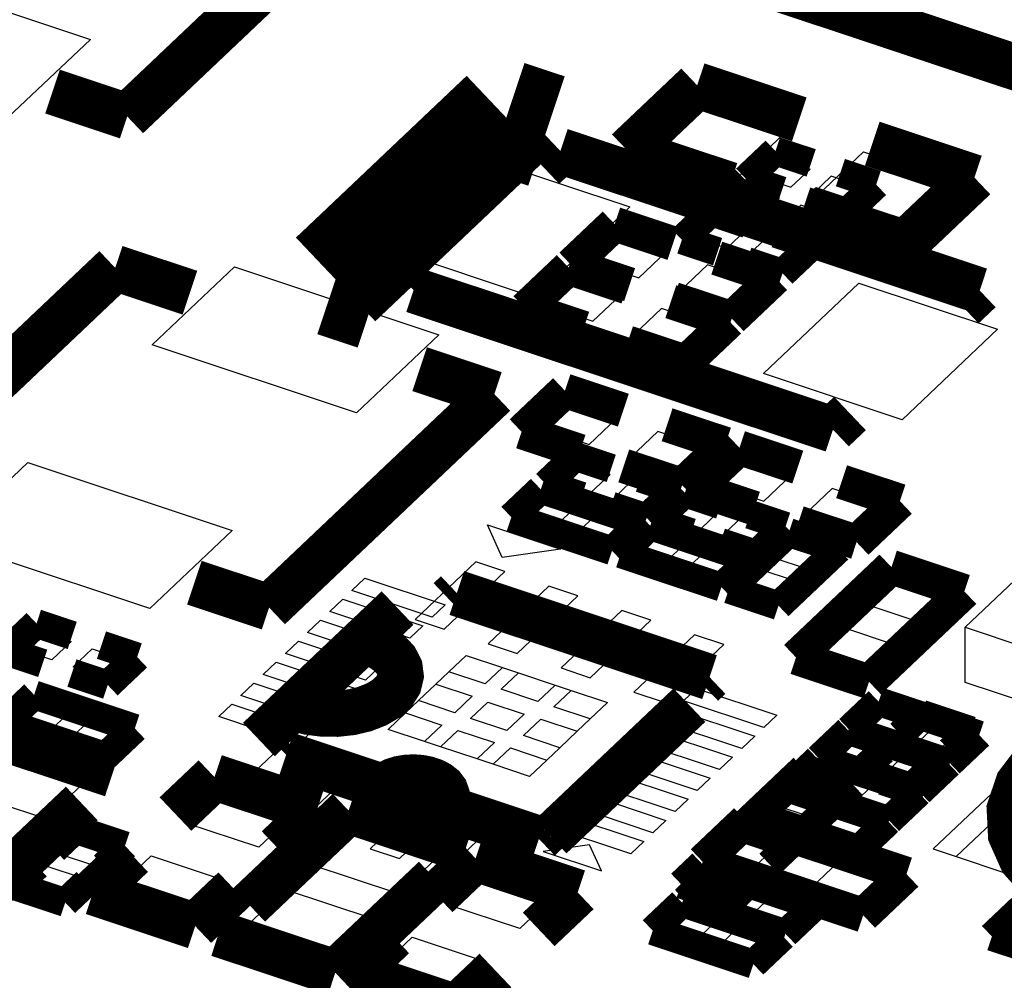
# Model space of a CAD drawing. Extents: x 0 to 1189, y 0 to 841.
# Tile 274 of 297: x 625.73 to 630.88, y 544.09 to 549.12. Entities that reach past the tile are written whole.
import ezdxf

# ---------------------------------------------------------------- set-up
doc = ezdxf.new("R2010")
doc.units = 0
doc.header["$LTSCALE"] = 65.395
doc.layers.get('0').update_dxf_attribs({"linetype": 'CONTINUOUS'})

msp = doc.modelspace()

# ---------------------------------------------------------------- linework, layer by layer
at = {"color": 7, "linetype": 'Continuous'}
for p, q in [((625.0254, 549.3732), (626.0953, 549.0173)), ((626.0953, 549.0173), (625.6638, 548.6084)), ((629.0322, 548.45), (629.3047, 548.7083)), ((629.3047, 548.7083), (629.7633, 548.5558)), ((629.7633, 548.5558), (629.4908, 548.2975)), ((629.4908, 548.2975), (629.0322, 548.45)), ((629.8729, 548.1704), (630.1454, 548.4286)), ((630.1454, 548.4286), (630.6039, 548.2761)), ((627.6954, 547.9075), (628.195, 548.381)), ((628.195, 548.381), (628.921, 548.1395)), ((630.6039, 548.2761), (630.3314, 548.0178)), ((628.921, 548.1395), (628.4215, 547.666)), ((630.3314, 548.0178), (629.8729, 548.1704)), ((628.4215, 547.666), (627.6954, 547.9075)), ((626.4185, 547.4173), (626.85, 547.8262)), ((626.85, 547.8262), (627.9199, 547.4702)), ((629.621, 547.2669), (630.1206, 547.7404)), ((630.1206, 547.7404), (630.8466, 547.4988)), ((632.5049, 547.6711), (630.6767, 545.9385)), ((627.9199, 547.4702), (627.4884, 547.0613)), ((630.8466, 547.4988), (630.347, 547.0253)), ((627.4884, 547.0613), (626.4185, 547.4173)), ((630.347, 547.0253), (629.621, 547.2669)), ((625.3368, 546.3921), (625.7682, 546.801)), ((625.7682, 546.801), (626.8382, 546.445)), ((628.2527, 546.3041), (628.1752, 546.4753)), ((628.1752, 546.4753), (628.5573, 546.3481)), ((626.8382, 546.445), (626.4067, 546.0361)), ((626.4067, 546.0361), (625.3368, 546.3921)), ((628.5573, 546.3481), (628.2527, 546.3041)), ((627.4651, 546.1309), (627.5333, 546.1955)), ((627.5333, 546.1955), (627.9536, 546.0556)), ((627.8855, 545.9911), (627.4651, 546.1309)), ((627.3489, 546.0208), (627.4171, 546.0853)), ((627.4171, 546.0853), (627.8374, 545.9455)), ((627.7693, 545.8809), (627.3489, 546.0208)), ((627.9536, 546.0556), (627.8855, 545.9911)), ((627.2327, 545.9106), (627.3008, 545.9752)), ((627.3008, 545.9752), (627.7212, 545.8353)), ((625.7318, 545.8221), (625.8317, 545.9168)), ((625.8317, 545.9168), (625.9939, 545.8629)), ((627.653, 545.7708), (627.2327, 545.9106)), ((627.8374, 545.9455), (627.7693, 545.8809)), ((630.6774, 545.649), (630.6767, 545.9385)), ((630.6767, 545.9385), (639.658, 542.9504)), ((625.9939, 545.8629), (625.894, 545.7682)), ((627.1165, 545.8005), (627.1846, 545.865)), ((627.1846, 545.865), (627.6049, 545.7252)), ((625.894, 545.7682), (625.7318, 545.8221)), ((626.0052, 545.7311), (626.1051, 545.8258)), ((626.1051, 545.8258), (626.2673, 545.7719)), ((627.7212, 545.8353), (627.653, 545.7708)), ((626.2673, 545.7719), (626.1674, 545.6772)), ((627.0003, 545.6903), (627.0684, 545.7549)), ((627.0684, 545.7549), (627.4887, 545.615)), ((627.5368, 545.6606), (627.1165, 545.8005)), ((627.9724, 545.7047), (628.0632, 545.7908)), ((628.0632, 545.7908), (628.2543, 545.7272)), ((626.1674, 545.6772), (626.0052, 545.7311)), ((627.6049, 545.7252), (627.5368, 545.6606)), ((627.9043, 545.6401), (627.9724, 545.7047)), ((628.1634, 545.6411), (627.9724, 545.7047)), ((628.2543, 545.7272), (628.1634, 545.6411)), ((628.2543, 545.7272), (628.3383, 545.6993)), ((627.4206, 545.5505), (627.0003, 545.6903)), ((628.2475, 545.6132), (628.3383, 545.6993)), ((628.3383, 545.6993), (628.5294, 545.6357)), ((639.6586, 542.6609), (630.6774, 545.649)), ((626.884, 545.5802), (626.9522, 545.6447)), ((626.9522, 545.6447), (627.3725, 545.5049)), ((627.4887, 545.615), (627.4206, 545.5505)), ((627.8134, 545.5541), (627.9043, 545.6401)), ((627.9043, 545.6401), (628.0953, 545.5766)), ((628.4386, 545.5496), (628.2475, 545.6132)), ((628.5294, 545.6357), (628.4386, 545.5496)), ((628.5226, 545.5216), (628.6135, 545.6077)), ((628.5294, 545.6357), (628.6135, 545.6077)), ((628.6135, 545.6077), (628.8045, 545.5442)), ((629.2027, 545.5528), (629.2708, 545.6174)), ((629.2708, 545.6174), (629.6912, 545.4775)), ((627.3044, 545.4403), (626.884, 545.5802)), ((627.7453, 545.4895), (627.8134, 545.5541)), ((628.0045, 545.4905), (627.8134, 545.5541)), ((628.0953, 545.5766), (628.0045, 545.4905)), ((628.0863, 545.4604), (628.1771, 545.5465)), ((628.1771, 545.5465), (628.3682, 545.4829)), ((629.623, 545.413), (629.2027, 545.5528)), ((625.7193, 545.4483), (625.8193, 545.5429)), ((625.8193, 545.5429), (625.9814, 545.489)), ((626.7678, 545.47), (626.8359, 545.5346)), ((626.8359, 545.5346), (627.2563, 545.3948)), ((627.3725, 545.5049), (627.3044, 545.4403)), ((628.7137, 545.4581), (628.5226, 545.5216)), ((628.8045, 545.5442), (628.7137, 545.4581)), ((629.0865, 545.4427), (629.1546, 545.5072)), ((629.1546, 545.5072), (629.5749, 545.3674)), ((630.1426, 545.413), (630.2425, 545.5077)), ((630.2425, 545.5077), (630.4047, 545.4537)), ((625.8815, 545.3943), (625.7193, 545.4483)), ((625.9814, 545.489), (625.8815, 545.3943)), ((625.9928, 545.3573), (626.0927, 545.452)), ((626.0927, 545.452), (626.2549, 545.398)), ((627.1882, 545.3302), (626.7678, 545.47)), ((627.6545, 545.4034), (627.7453, 545.4895)), ((627.7453, 545.4895), (627.9364, 545.4259)), ((628.2773, 545.3968), (628.0863, 545.4604)), ((628.3682, 545.4829), (628.2773, 545.3968)), ((628.3637, 545.371), (628.4545, 545.4571)), ((628.4545, 545.4571), (628.6456, 545.3935)), ((628.7137, 545.4581), (628.6456, 545.3935)), ((629.5068, 545.3028), (629.0865, 545.4427)), ((629.6912, 545.4775), (629.623, 545.413)), ((630.4047, 545.4537), (630.3048, 545.359)), ((631.2343, 545.4637), (630.5096, 544.7769)), ((626.2549, 545.398), (626.155, 545.3033)), ((627.2563, 545.3948), (627.1882, 545.3302)), ((627.8455, 545.3398), (627.6545, 545.4034)), ((627.9364, 545.4259), (627.8455, 545.3398)), ((627.9296, 545.3119), (628.0204, 545.398)), ((628.0204, 545.398), (628.2115, 545.3344)), ((628.6456, 545.3935), (628.5547, 545.3074)), ((628.9703, 545.3325), (629.0384, 545.3971)), ((629.0384, 545.3971), (629.4587, 545.2572)), ((630.3048, 545.359), (630.1426, 545.413)), ((630.4161, 545.322), (630.516, 545.4167)), ((630.516, 545.4167), (630.6782, 545.3628)), ((631.32, 545.3909), (630.6299, 544.7368)), ((626.155, 545.3033), (625.9928, 545.3573)), ((627.9296, 545.3119), (627.8455, 545.3398)), ((628.5547, 545.3074), (628.3637, 545.371)), ((629.5749, 545.3674), (629.5068, 545.3028)), ((629.9837, 545.2623), (630.0836, 545.357)), ((630.0836, 545.357), (630.2458, 545.3031)), ((630.6782, 545.3628), (630.5782, 545.2681)), ((625.6297, 545.3024), (626.0883, 545.1499)), ((628.1206, 545.2483), (627.9296, 545.3119)), ((628.2115, 545.3344), (628.1206, 545.2483)), ((628.2047, 545.2203), (628.2955, 545.3064)), ((628.2955, 545.3064), (628.4866, 545.2429)), ((628.5547, 545.3074), (628.4866, 545.2429)), ((628.854, 545.2224), (628.9222, 545.2869)), ((628.9222, 545.2869), (629.3425, 545.1471)), ((629.3906, 545.1927), (628.9703, 545.3325)), ((630.2458, 545.3031), (630.1458, 545.2084)), ((630.5782, 545.2681), (630.4161, 545.322)), ((628.2047, 545.2203), (628.1206, 545.2483)), ((628.4866, 545.2429), (628.3958, 545.1568)), ((629.4587, 545.2572), (629.3906, 545.1927)), ((630.1458, 545.2084), (629.9837, 545.2623)), ((630.2571, 545.1714), (630.357, 545.2661)), ((630.357, 545.2661), (630.5192, 545.2121)), ((628.3958, 545.1568), (628.2047, 545.2203)), ((629.2744, 545.0825), (628.854, 545.2224)), ((629.8247, 545.1117), (629.9246, 545.2064)), ((629.9246, 545.2064), (630.0868, 545.1524)), ((630.5192, 545.2121), (630.4193, 545.1174)), ((626.0883, 545.1499), (625.8612, 544.9347)), ((628.7378, 545.1122), (628.806, 545.1768)), ((628.806, 545.1768), (629.2263, 545.037)), ((629.3425, 545.1471), (629.2744, 545.0825)), ((630.0868, 545.1524), (629.9869, 545.0577)), ((630.4193, 545.1174), (630.2571, 545.1714)), ((625.8612, 544.9347), (625.4026, 545.0872)), ((626.5947, 544.9128), (626.7764, 545.0849)), ((626.7764, 545.0849), (627.1585, 544.9578)), ((629.1582, 544.9724), (628.7378, 545.1122)), ((629.9869, 545.0577), (629.8247, 545.1117)), ((630.0982, 545.0207), (630.1981, 545.1154)), ((630.1981, 545.1154), (630.3602, 545.0615)), ((628.6216, 545.0021), (628.6897, 545.0667)), ((628.6897, 545.0667), (629.1101, 544.9268)), ((629.2263, 545.037), (629.1582, 544.9724)), ((629.6657, 544.961), (629.7657, 545.0557)), ((629.7657, 545.0557), (629.9278, 545.0018)), ((630.3602, 545.0615), (630.2603, 544.9668)), ((629.0419, 544.8622), (628.6216, 545.0021)), ((629.9278, 545.0018), (629.8279, 544.9071)), ((630.2603, 544.9668), (630.0982, 545.0207)), ((627.1585, 544.9578), (626.9768, 544.7856)), ((628.5054, 544.8919), (628.5735, 544.9565)), ((628.5735, 544.9565), (628.9938, 544.8167)), ((629.1101, 544.9268), (629.0419, 544.8622)), ((629.8279, 544.9071), (629.6657, 544.961)), ((629.9392, 544.8701), (630.0391, 544.9648)), ((630.0391, 544.9648), (630.2013, 544.9108)), ((626.9768, 544.7856), (626.5947, 544.9128)), ((627.2519, 544.6941), (627.479, 544.9093)), ((627.479, 544.9093), (627.9376, 544.7568)), ((628.9257, 544.7521), (628.5054, 544.8919)), ((630.2013, 544.9108), (630.1014, 544.8161)), ((625.9392, 544.7475), (626.0356, 544.8389)), ((626.0356, 544.8389), (626.2037, 544.7829)), ((629.4121, 544.7256), (629.5575, 544.8633)), ((629.5575, 544.8633), (629.802, 544.782)), ((630.1014, 544.8161), (629.9392, 544.8701)), ((626.2037, 544.7829), (626.1073, 544.6916)), ((628.7102, 544.7992), (628.4666, 544.7639)), ((628.7723, 544.6622), (628.7102, 544.7992)), ((628.9938, 544.8167), (628.9257, 544.7521)), ((629.802, 544.782), (629.6567, 544.6442)), ((630.5096, 544.7769), (632.375, 544.1562)), ((626.1073, 544.6916), (625.9392, 544.7475)), ((626.2314, 544.5684), (626.413, 544.7406)), ((626.413, 544.7406), (626.7952, 544.6135)), ((627.9376, 544.7568), (627.7105, 544.5415)), ((628.4666, 544.7639), (628.7723, 544.6622)), ((629.6567, 544.6442), (629.4121, 544.7256)), ((625.7767, 544.5935), (625.8731, 544.6848)), ((625.8731, 544.6848), (626.0412, 544.6289)), ((627.7105, 544.5415), (627.2519, 544.6941)), ((629.8707, 544.573), (630.016, 544.7108)), ((630.016, 544.7108), (630.2606, 544.6294)), ((626.0412, 544.6289), (625.9448, 544.5376)), ((627.9625, 544.4868), (628.1441, 544.659)), ((628.1441, 544.659), (628.5262, 544.5318)), ((630.2606, 544.6294), (630.1152, 544.4917)), ((625.9448, 544.5376), (625.7767, 544.5935)), ((626.6135, 544.4413), (626.2314, 544.5684)), ((626.7952, 544.6135), (626.6135, 544.4413)), ((626.8886, 544.3498), (627.1157, 544.565)), ((627.1157, 544.565), (627.5742, 544.4124)), ((629.2818, 544.5189), (629.3817, 544.6136)), ((629.3817, 544.6136), (629.5439, 544.5596)), ((630.1152, 544.4917), (629.8707, 544.573)), ((628.5262, 544.5318), (628.3446, 544.3597)), ((629.444, 544.4649), (629.2818, 544.5189)), ((629.5439, 544.5596), (629.444, 544.4649)), ((629.5553, 544.4279), (629.6552, 544.5226)), ((629.6552, 544.5226), (629.8173, 544.4686)), ((628.3446, 544.3597), (627.9625, 544.4868)), ((629.8173, 544.4686), (629.7174, 544.374)), ((627.5742, 544.4124), (627.3472, 544.1972)), ((629.1138, 544.3596), (629.2137, 544.4543)), ((629.2137, 544.4543), (629.3759, 544.4004)), ((629.7174, 544.374), (629.5553, 544.4279)), ((629.2759, 544.3057), (629.1138, 544.3596)), ((629.3759, 544.4004), (629.2759, 544.3057)), ((629.3872, 544.2686), (629.4871, 544.3633)), ((629.4871, 544.3633), (629.6493, 544.3094)), ((627.3472, 544.1972), (626.8886, 544.3498)), ((627.5991, 544.1424), (627.7808, 544.3146)), ((627.7808, 544.3146), (628.1629, 544.1875)), ((629.6493, 544.3094), (629.5494, 544.2147)), ((629.5494, 544.2147), (629.3872, 544.2686)), ((628.1629, 544.1875), (627.9812, 544.0153)), ((627.9812, 544.0153), (627.5991, 544.1424))]:
    msp.add_line(p, q, dxfattribs=at)
at = {"color": 1, "linetype": 'Continuous'}
for p, q in [((629.7025, 548.3915), (629.6026, 548.2968)), ((629.8647, 548.3375), (629.7025, 548.3915)), ((629.7648, 548.2429), (629.8647, 548.3375)), ((629.6026, 548.2968), (629.7648, 548.2429)), ((629.976, 548.3005), (629.876, 548.2058)), ((630.1381, 548.2466), (629.976, 548.3005)), ((629.5436, 548.2409), (629.4436, 548.1462)), ((629.7057, 548.1869), (629.5436, 548.2409)), ((630.0382, 548.1519), (630.1381, 548.2466)), ((629.6058, 548.0922), (629.7057, 548.1869)), ((629.876, 548.2058), (630.0382, 548.1519)), ((629.4436, 548.1462), (629.6058, 548.0922)), ((629.817, 548.1499), (629.7171, 548.0552)), ((629.9792, 548.0959), (629.817, 548.1499)), ((629.3664, 548.073), (629.2665, 547.9783)), ((629.5286, 548.019), (629.3664, 548.073)), ((629.8793, 548.0012), (629.9792, 548.0959)), ((629.7171, 548.0552), (629.8793, 548.0012)), ((628.8693, 547.9883), (628.7239, 547.8506)), ((629.1138, 547.907), (628.8693, 547.9883)), ((629.2665, 547.9783), (629.4287, 547.9243)), ((629.4287, 547.9243), (629.5286, 548.019)), ((629.6399, 547.982), (629.54, 547.8873)), ((629.802, 547.9281), (629.6399, 547.982)), ((629.7021, 547.8334), (629.802, 547.9281)), ((628.9685, 547.7692), (629.1138, 547.907)), ((629.54, 547.8873), (629.7021, 547.8334)), ((628.7239, 547.8506), (628.9685, 547.7692)), ((629.3278, 547.8358), (629.1825, 547.698)), ((629.5724, 547.7544), (629.3278, 547.8358)), ((628.6286, 547.7602), (628.4832, 547.6225)), ((628.8731, 547.6788), (628.6286, 547.7602)), ((629.427, 547.6167), (629.5724, 547.7544)), ((628.7278, 547.5411), (628.8731, 547.6788)), ((629.1825, 547.698), (629.427, 547.6167)), ((628.4832, 547.6225), (628.7278, 547.5411)), ((629.0871, 547.6076), (628.9418, 547.4699)), ((629.3317, 547.5263), (629.0871, 547.6076)), ((629.1863, 547.3885), (629.3317, 547.5263)), ((628.9418, 547.4699), (629.1863, 547.3885)), ((628.609, 547.1154), (628.4637, 546.9776)), ((628.8536, 547.034), (628.609, 547.1154)), ((628.7082, 546.8963), (628.8536, 547.034)), ((628.4637, 546.9776), (628.7082, 546.8963)), ((629.0675, 546.9628), (628.9222, 546.8251)), ((629.3121, 546.8815), (629.0675, 546.9628)), ((629.1668, 546.7437), (629.3121, 546.8815)), ((628.6549, 546.7919), (628.555, 546.6972)), ((628.8171, 546.738), (628.6549, 546.7919)), ((628.9222, 546.8251), (629.1668, 546.7437)), ((629.523, 546.8171), (629.3777, 546.6794)), ((629.7675, 546.7358), (629.523, 546.8171)), ((628.7171, 546.6433), (628.8171, 546.738)), ((629.6222, 546.598), (629.7675, 546.7358)), ((628.555, 546.6972), (628.7171, 546.6433)), ((628.9283, 546.7009), (628.8284, 546.6062)), ((629.0905, 546.647), (628.9283, 546.7009)), ((629.3777, 546.6794), (629.6222, 546.598)), ((628.9906, 546.5523), (629.0905, 546.647)), ((629.9815, 546.6646), (629.8362, 546.5268)), ((630.2261, 546.5832), (629.9815, 546.6646)), ((628.4732, 546.6197), (628.3733, 546.525)), ((628.6354, 546.5658), (628.4732, 546.6197)), ((628.8284, 546.6062), (628.9906, 546.5523)), ((629.2281, 546.6012), (629.1281, 546.5065)), ((629.3902, 546.5473), (629.2281, 546.6012)), ((630.0807, 546.4455), (630.2261, 546.5832)), ((628.3733, 546.525), (628.5355, 546.4711)), ((628.5355, 546.4711), (628.6354, 546.5658)), ((628.7467, 546.5288), (628.6467, 546.4341)), ((628.9088, 546.4748), (628.7467, 546.5288)), ((629.2903, 546.4526), (629.3902, 546.5473)), ((629.8362, 546.5268), (630.0807, 546.4455)), ((628.8089, 546.3801), (628.9088, 546.4748)), ((629.1281, 546.5065), (629.2903, 546.4526)), ((629.5015, 546.5102), (629.4016, 546.4155)), ((629.6637, 546.4563), (629.5015, 546.5102)), ((628.6467, 546.4341), (628.8089, 546.3801)), ((629.0464, 546.429), (628.9465, 546.3343)), ((629.2086, 546.3751), (629.0464, 546.429)), ((629.5638, 546.3616), (629.6637, 546.4563)), ((629.1087, 546.2804), (629.2086, 546.3751)), ((629.4016, 546.4155), (629.5638, 546.3616)), ((629.7719, 546.3935), (629.6755, 546.3021)), ((629.94, 546.3375), (629.7719, 546.3935)), ((628.9465, 546.3343), (629.1087, 546.2804)), ((629.3198, 546.3381), (629.2199, 546.2434)), ((629.482, 546.2841), (629.3198, 546.3381)), ((629.8437, 546.2462), (629.94, 546.3375)), ((628.1142, 546.2804), (627.7963, 545.9791)), ((628.267, 546.2296), (628.1142, 546.2804)), ((629.3821, 546.1894), (629.482, 546.2841)), ((629.6755, 546.3021), (629.8437, 546.2462)), ((627.9491, 545.9283), (628.267, 546.2296)), ((629.2199, 546.2434), (629.3821, 546.1894)), ((629.6094, 546.2395), (629.513, 546.1481)), ((629.7775, 546.1835), (629.6094, 546.2395)), ((629.6812, 546.0922), (629.7775, 546.1835)), ((630.319, 546.1917), (630.1736, 546.054)), ((630.5635, 546.1104), (630.319, 546.1917)), ((628.4963, 546.1533), (628.1784, 545.852)), ((628.6491, 546.1024), (628.4963, 546.1533)), ((629.513, 546.1481), (629.6812, 546.0922)), ((628.3312, 545.8011), (628.6491, 546.1024)), ((630.4182, 545.9726), (630.5635, 546.1104)), ((628.8784, 546.0262), (628.5605, 545.7249)), ((629.0312, 545.9753), (628.8784, 546.0262)), ((630.1736, 546.054), (630.4182, 545.9726)), ((627.7963, 545.9791), (627.9491, 545.9283)), ((628.7133, 545.674), (629.0312, 545.9753)), ((630.0465, 545.9335), (629.9011, 545.7957)), ((630.291, 545.8521), (630.0465, 545.9335)), ((629.2605, 545.899), (628.9426, 545.5977)), ((629.4134, 545.8482), (629.2605, 545.899)), ((628.1784, 545.852), (628.3312, 545.8011)), ((629.0954, 545.5469), (629.4134, 545.8482)), ((630.1457, 545.7144), (630.291, 545.8521)), ((629.9011, 545.7957), (630.1457, 545.7144)), ((628.5605, 545.7249), (628.7133, 545.674)), ((628.9426, 545.5977), (629.0954, 545.5469)), ((630.4672, 545.4417), (630.3708, 545.3503)), ((630.6353, 545.3857), (630.4672, 545.4417)), ((630.3708, 545.3503), (630.5389, 545.2944)), ((630.5389, 545.2944), (630.6353, 545.3857)), ((627.115, 545.3335), (626.7971, 545.0322)), ((627.2679, 545.2826), (627.115, 545.3335)), ((630.3047, 545.2877), (630.2083, 545.1963)), ((630.4728, 545.2317), (630.3047, 545.2877)), ((626.9499, 544.9813), (627.2679, 545.2826)), ((627.4971, 545.2063), (627.1792, 544.905)), ((627.65, 545.1555), (627.4971, 545.2063)), ((630.2083, 545.1963), (630.3764, 545.1404)), ((630.3764, 545.1404), (630.4728, 545.2317)), ((627.3321, 544.8542), (627.65, 545.1555)), ((629.8487, 545.1589), (629.7524, 545.0676)), ((630.0169, 545.103), (629.8487, 545.1589)), ((629.9205, 545.0117), (630.0169, 545.103)), ((626.7971, 545.0322), (626.9499, 544.9813)), ((627.8792, 545.0792), (627.5613, 544.7779)), ((628.0321, 545.0284), (627.8792, 545.0792)), ((629.7524, 545.0676), (629.9205, 545.0117)), ((627.7142, 544.7271), (628.0321, 545.0284)), ((629.6862, 545.0049), (629.5899, 544.9136)), ((629.8544, 544.949), (629.6862, 545.0049)), ((628.2614, 544.9521), (627.9434, 544.6508)), ((628.4142, 544.9012), (628.2614, 544.9521)), ((629.758, 544.8577), (629.8544, 544.949)), ((627.1792, 544.905), (627.3321, 544.8542)), ((628.0963, 544.5999), (628.4142, 544.9012)), ((629.5899, 544.9136), (629.758, 544.8577)), ((629.5212, 544.8486), (629.4249, 544.7572)), ((629.6894, 544.7926), (629.5212, 544.8486)), ((627.5613, 544.7779), (627.7142, 544.7271)), ((629.593, 544.7013), (629.6894, 544.7926)), ((629.4249, 544.7572), (629.593, 544.7013)), ((629.3587, 544.6946), (629.2624, 544.6032)), ((629.5269, 544.6386), (629.3587, 544.6946)), ((627.9434, 544.6508), (628.0963, 544.5999)), ((629.4305, 544.5473), (629.5269, 544.6386)), ((629.2624, 544.6032), (629.4305, 544.5473))]:
    msp.add_line(p, q, dxfattribs=at)
at = {"color": 7, "linetype": 'Continuous'}
for points, const_width in [([(626.2883, 548.6138), (627.4684, 549.7323)], 0.2416), ([(631.2717, 548.7612), (629.0753, 549.492)], 0.2416), ([(627.3797, 547.76), (628.2738, 548.6074)], 0.604), ([(628.2738, 548.6074), (628.4844, 548.5373)], 0.604), ([(628.9104, 548.4324), (629.2737, 548.7768)], 0.2416), ([(629.2737, 548.7768), (629.8087, 548.5988)], 0.2416), ([(625.8972, 548.744), (626.2883, 548.6138)], 0.2416), ([(630.1908, 548.4717), (630.7258, 548.2937)], 0.2416), ([(628.468, 548.3483), (628.5573, 548.4329)], 0.2416), ([(628.5573, 548.4329), (630.7537, 547.7022)], 0.2416), ([(629.4454, 548.2544), (628.9104, 548.4324)], 0.2416), ([(629.5295, 548.2862), (629.6839, 548.4326)], 0.151), ([(629.6839, 548.4326), (629.8711, 548.3703)], 0.151), ([(630.024, 548.3194), (630.2112, 548.2571)], 0.151), ([(630.7258, 548.2937), (630.3624, 547.9493)], 0.2416), ([(629.3705, 548.1356), (629.525, 548.2819)], 0.151), ([(629.525, 548.2819), (629.7122, 548.2196)], 0.151), ([(629.7167, 548.2239), (629.5295, 548.2862)], 0.151), ([(630.2112, 548.2571), (630.0568, 548.1108)], 0.151), ([(630.3624, 547.9493), (629.8275, 548.1273)], 0.2416), ([(629.865, 548.1688), (630.0523, 548.1065)], 0.151), ([(630.0568, 548.1108), (629.8696, 548.1731)], 0.151), ([(629.1934, 547.9677), (629.3478, 548.1141)], 0.151), ([(629.3478, 548.1141), (629.5351, 548.0518)], 0.151), ([(629.5578, 548.0733), (629.3705, 548.1356)], 0.151), ([(630.0523, 548.1065), (629.8979, 547.9601)], 0.151), ([(628.8414, 548.05), (628.6143, 547.8347)], 0.1812), ([(629.1471, 547.9482), (628.8414, 548.05)], 0.1812), ([(629.6879, 548.0009), (629.8751, 547.9386)], 0.151), ([(629.8979, 547.9601), (629.7106, 548.0224)], 0.151), ([(627.5904, 547.6899), (627.3797, 547.76)], 0.604), ([(629.3806, 547.9054), (629.1934, 547.9677)], 0.151), ([(629.8751, 547.9386), (629.7207, 547.7923)], 0.151), ([(626.2255, 547.8207), (625.0454, 546.7023)], 0.2416), ([(626.6166, 547.6906), (626.2255, 547.8207)], 0.2416), ([(628.6143, 547.8347), (628.92, 547.733)], 0.1812), ([(629.3763, 547.872), (629.682, 547.7703)], 0.1812), ([(629.7207, 547.7923), (629.5335, 547.8546)], 0.151), ([(627.7884, 547.7042), (627.8776, 547.7888)], 0.2416), ([(628.6007, 547.8218), (628.3736, 547.6066)], 0.1812), ([(628.9063, 547.7201), (628.6007, 547.8218)], 0.1812), ([(629.9848, 546.9734), (627.7884, 547.7042)], 0.2416), ([(629.682, 547.7703), (629.4549, 547.555)], 0.1812), ([(630.7537, 547.7022), (630.6644, 547.6176)], 0.2416), ([(629.1356, 547.6438), (629.4413, 547.5421)], 0.1812), ([(629.4549, 547.555), (629.1492, 547.6568)], 0.1812), ([(628.3736, 547.6066), (628.6793, 547.5049)], 0.1812), ([(629.4413, 547.5421), (629.2142, 547.3269)], 0.1812), ([(629.2142, 547.3269), (628.9085, 547.4286)], 0.1812), ([(628.2113, 547.16), (627.8202, 547.2901)], 0.2416), ([(627.0312, 546.0416), (628.2113, 547.16)], 0.2416), ([(628.354, 546.9618), (628.5811, 547.177)], 0.1812), ([(628.5811, 547.177), (628.8868, 547.0753)], 0.1812), ([(630.074, 547.058), (629.9848, 546.9734)], 0.2416), ([(628.6597, 546.8601), (628.354, 546.9618)], 0.1812), ([(629.4218, 546.8973), (629.1161, 546.999)], 0.1812), ([(629.1947, 546.6821), (629.4218, 546.8973)], 0.1812), ([(629.4951, 546.8787), (629.268, 546.6635)], 0.1812), ([(629.8008, 546.777), (629.4951, 546.8787)], 0.1812), ([(628.4819, 546.6866), (628.6363, 546.833)], 0.151), ([(628.6363, 546.833), (628.8235, 546.7707)], 0.151), ([(628.889, 546.7838), (629.1947, 546.6821)], 0.1812), ([(628.9764, 546.7198), (629.1636, 546.6575)], 0.151), ([(630.03, 546.7008), (630.3357, 546.5991)], 0.1812), ([(628.3002, 546.5145), (628.4546, 546.6608)], 0.151), ([(628.4546, 546.6608), (628.9819, 546.4854)], 0.151), ([(628.6691, 546.6244), (628.4819, 546.6866)], 0.151), ([(629.1636, 546.6575), (629.0092, 546.5112)], 0.151), ([(629.268, 546.6635), (629.5737, 546.5618)], 0.1812), ([(629.055, 546.4959), (629.2095, 546.6423)], 0.151), ([(629.2095, 546.6423), (629.3967, 546.58)], 0.151), ([(630.3357, 546.5991), (630.1087, 546.3838)], 0.1812), ([(629.0092, 546.5112), (628.822, 546.5735)], 0.151), ([(628.8275, 546.339), (628.3002, 546.5145)], 0.151), ([(629.5495, 546.5291), (629.7368, 546.4669)], 0.151), ([(628.9819, 546.4854), (628.8275, 546.339)], 0.151), ([(628.8734, 546.3238), (629.0278, 546.4701)], 0.151), ([(629.0278, 546.4701), (629.5551, 546.2947)], 0.151), ([(629.2423, 546.4337), (629.055, 546.4959)], 0.151), ([(629.7368, 546.4669), (629.5824, 546.3205)], 0.151), ([(630.1087, 546.3838), (629.803, 546.4855)], 0.1812), ([(629.4399, 546.1376), (629.7533, 546.4345)], 0.151), ([(629.7533, 546.4345), (630.0131, 546.3481)], 0.151), ([(629.5824, 546.3205), (629.3951, 546.3828)], 0.151), ([(630.0131, 546.3481), (629.6998, 546.0511)], 0.151), ([(629.4007, 546.1483), (628.8734, 546.3238)], 0.151), ([(629.5551, 546.2947), (629.4007, 546.1483)], 0.151), ([(629.7915, 545.7799), (630.2911, 546.2534)], 0.1812), ([(630.2911, 546.2534), (630.6732, 546.1262)], 0.1812), ([(626.6401, 546.1717), (627.0312, 546.0416)], 0.2416), ([(627.9763, 546.0814), (628.0146, 546.1177)], 0.2416), ([(628.0146, 546.1177), (629.3384, 545.6772)], 0.2416), ([(630.6732, 546.1262), (630.1736, 545.6528)], 0.1812), ([(629.6998, 546.0511), (629.4399, 546.1376)], 0.151), ([(627.7043, 546.0388), (626.9777, 545.3501)], 0.2416), ([(625.8131, 545.9579), (625.6587, 545.8115)], 0.151), ([(626.0003, 545.8956), (625.8131, 545.9579)], 0.151), ([(627.17, 545.5128), (627.2381, 545.4952), (627.3123, 545.4858), (627.3873, 545.4851), (627.4621, 545.4933), (627.5312, 545.5097), (627.5939, 545.5342), (627.6454, 545.5649), (627.6853, 545.6015), (627.7105, 545.6412), (627.7207, 545.6837), (627.7152, 545.7258), (627.6941, 545.7669), (627.659, 545.8041), (627.6101, 545.8369), (627.5501, 545.8633)], 0.2416), ([(626.3404, 545.7824), (626.1532, 545.8447)], 0.151), ([(625.6587, 545.8115), (625.8459, 545.7492)], 0.151), ([(626.186, 545.6361), (626.3404, 545.7824)], 0.151), ([(630.1736, 545.6528), (629.7915, 545.7799)], 0.1812), ([(625.9988, 545.6984), (626.186, 545.6361)], 0.151), ([(629.3384, 545.6772), (629.3001, 545.641)], 0.2416), ([(625.8007, 545.584), (625.6462, 545.4377)], 0.151), ([(626.328, 545.4086), (625.8007, 545.584)], 0.151), ([(629.2328, 545.5303), (628.5061, 544.8416)], 0.2416), ([(630.2239, 545.5488), (630.0695, 545.4024)], 0.151), ([(630.7513, 545.3733), (630.2239, 545.5488)], 0.151), ([(630.3373, 545.3773), (630.4486, 545.4828)], 0.151), ([(630.4486, 545.4828), (630.7084, 545.3963)], 0.151), ([(625.6462, 545.4377), (626.1736, 545.2622)], 0.151), ([(625.5987, 545.3709), (626.2101, 545.1675)], 0.2416), ([(626.1736, 545.2622), (626.328, 545.4086)], 0.151), ([(630.065, 545.3981), (629.9106, 545.2518)], 0.151), ([(630.5923, 545.2227), (630.065, 545.3981)], 0.151), ([(630.0695, 545.4024), (630.5968, 545.227)], 0.151), ([(630.5968, 545.227), (630.7513, 545.3733)], 0.151), ([(630.7084, 545.3963), (630.5971, 545.2909)], 0.151), ([(627.1206, 545.2703), (627.1588, 545.3066)], 0.2416), ([(628.4444, 544.8299), (627.1206, 545.2703)], 0.2416), ([(630.1352, 545.1858), (630.2465, 545.2912)], 0.151), ([(631.0502, 545.2438), (630.9556, 545.1193), (630.9106, 544.9863), (630.9175, 544.851), (630.9758, 544.7199), (631.085, 544.597), (631.2365, 544.4922), (631.427, 544.4072)], 0.2416), ([(629.906, 545.2475), (629.7516, 545.1011)], 0.151), ([(630.0933, 545.1852), (629.906, 545.2475)], 0.151), ([(629.9106, 545.2518), (630.4379, 545.0763)], 0.151), ([(630.4379, 545.0763), (630.5923, 545.2227)], 0.151), ([(626.541, 544.9597), (626.7454, 545.1534)], 0.2416), ([(626.7454, 545.1534), (627.2803, 544.9754)], 0.2416), ([(627.9371, 545.001), (627.9525, 545.0197), (627.9608, 545.04), (627.9614, 545.0609), (627.9542, 545.0814), (627.9397, 545.1007), (627.9183, 545.1177), (627.8911, 545.1319), (627.8592, 545.1426), (627.824, 545.1493), (627.7871, 545.1518), (627.7501, 545.1499), (627.7146, 545.1437), (627.6821, 545.1335), (627.6541, 545.1197), (627.6314, 545.1027)], 0.2416), ([(629.5168, 544.903), (629.8301, 545.2)], 0.151), ([(629.8301, 545.2), (630.09, 545.1136)], 0.151), ([(630.395, 545.0993), (630.1352, 545.1858)], 0.151), ([(630.5063, 545.2048), (630.395, 545.0993)], 0.151), ([(630.09, 545.1136), (629.7766, 544.8166)], 0.151), ([(630.4333, 545.072), (630.2461, 545.1343)], 0.151), ([(626.0499, 545.0156), (625.5289, 544.5219)], 0.2416), ([(629.7471, 545.0968), (629.5926, 544.9505)], 0.151), ([(630.2744, 544.9214), (629.7471, 545.0968)], 0.151), ([(629.7516, 545.1011), (629.9388, 545.0388)], 0.151), ([(630.2789, 544.9257), (630.4333, 545.072)], 0.151), ([(626.927, 544.484), (627.448, 544.9778)], 0.2416), ([(627.2803, 544.9754), (627.076, 544.7817)], 0.2416), ([(627.448, 544.9778), (628.0594, 544.7744)], 0.2416), ([(630.0917, 544.988), (630.2789, 544.9257)], 0.151), ([(628.4826, 544.8662), (628.4444, 544.8299)], 0.2416), ([(629.5296, 544.9249), (629.3025, 544.7097)], 0.1812), ([(630.3702, 544.6453), (629.5296, 544.9249)], 0.1812), ([(629.7766, 544.8166), (629.5168, 544.903)], 0.151), ([(629.5926, 544.9505), (630.12, 544.775)], 0.151), ([(630.12, 544.775), (630.2744, 544.9214)], 0.151), ([(626.017, 544.8799), (625.9057, 544.7745)], 0.151), ([(626.2768, 544.7935), (626.017, 544.8799)], 0.151), ([(629.3914, 544.7842), (629.5026, 544.8896)], 0.151), ([(629.5026, 544.8896), (629.7625, 544.8032)], 0.151), ([(629.7625, 544.8032), (629.6512, 544.6977)], 0.151), ([(626.3139, 544.7445), (626.1095, 544.5508)], 0.2416), ([(626.1655, 544.688), (626.2768, 544.7935)], 0.151), ([(628.1131, 544.7274), (627.9087, 544.5337)], 0.2416), ([(628.6481, 544.5494), (628.1131, 544.7274)], 0.2416), ([(629.1893, 544.5926), (629.3005, 544.6981)], 0.151), ([(629.3025, 544.7097), (630.1431, 544.43)], 0.1812), ([(625.8149, 544.6884), (625.7036, 544.5829)], 0.151), ([(627.8992, 544.6225), (627.3782, 544.1287)], 0.2416), ([(629.3631, 544.6547), (629.2087, 544.5083)], 0.151), ([(629.8904, 544.4792), (629.3631, 544.6547)], 0.151), ([(630.1431, 544.43), (630.3702, 544.6453)], 0.1812), ([(625.9634, 544.4965), (626.0747, 544.6019)], 0.151), ([(626.1095, 544.5508), (626.6445, 544.3728)], 0.2416), ([(626.6445, 544.3728), (626.8489, 544.5665)], 0.2416), ([(628.4437, 544.3558), (628.6481, 544.5494)], 0.2416), ([(629.4491, 544.5062), (629.1893, 544.5926)], 0.151), ([(629.5604, 544.6116), (629.4491, 544.5062)], 0.151), ([(625.7036, 544.5829), (625.9634, 544.4965)], 0.151), ([(629.1951, 544.4954), (629.0407, 544.3491)], 0.151), ([(629.7224, 544.32), (629.1951, 544.4954)], 0.151), ([(629.2087, 544.5083), (629.736, 544.3329)], 0.151), ([(629.736, 544.3329), (629.8904, 544.4792)], 0.151), ([(630.9716, 544.4652), (630.8172, 544.3188)], 0.151), ([(627.3782, 544.1287), (626.7668, 544.3321)], 0.2416), ([(627.4773, 544.1248), (627.6817, 544.3185)], 0.2416), ([(629.0407, 544.3491), (629.568, 544.1736)], 0.151), ([(629.568, 544.1736), (629.7224, 544.32)], 0.151), ([(630.8172, 544.3188), (631.0045, 544.2565)], 0.151), ([(628.2166, 544.1405), (628.0123, 543.9468)], 0.2416), ([(628.0123, 543.9468), (627.4773, 544.1248)], 0.2416)]:
    msp.add_lwpolyline(points, dxfattribs=dict(at, const_width=const_width))

doc.saveas('drawing.dxf')
